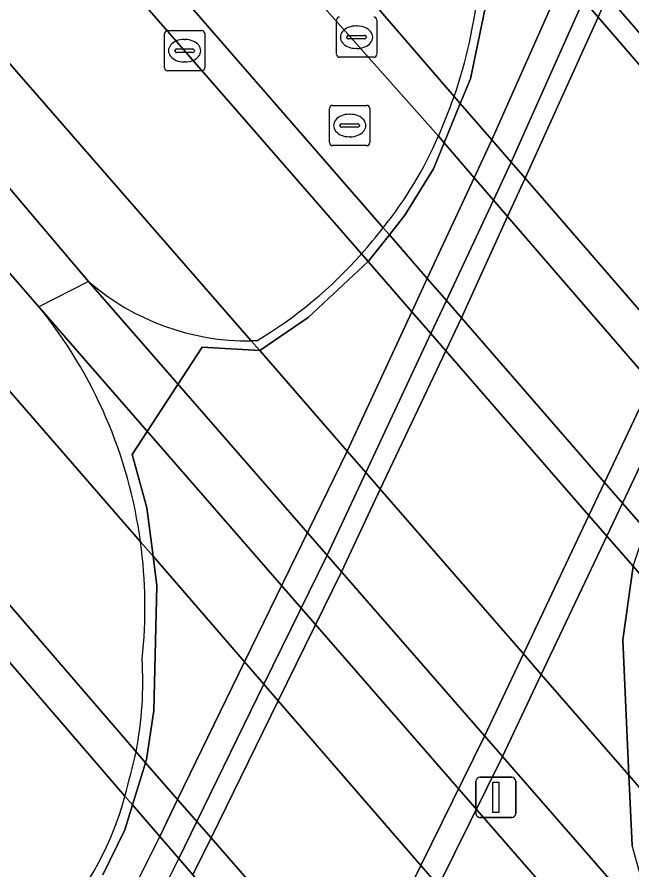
# Model space of a CAD drawing. Extents: x 155018 to 156648, y 383979 to 385733.
# Drawn here: x 156189.02 to 156204.3, y 384404.52 to 384425.72 of the extents above; entities that cross this region are included whole.
import ezdxf

# ---------------------------------------------------------------- set-up
doc = ezdxf.new("R2010")
doc.units = 0
for name, color, linetype in [('IMGEO_Berm_groen', 7, 'Continuous'), ('IMGEO_Berm_open', 7, 'Continuous'), ('IMGEO_Dek', 7, 'Continuous'), ('IMGEO_Fietspad_gesloten', 7, 'Continuous'), ('IMGEO_Fietspad_open', 7, 'Continuous'), ('IMGEO_Groenvoorziening', 7, 'Continuous'), ('IMGEO_Kolk', 7, 'Continuous'), ('IMGEO_Lichtmast', 7, 'Continuous'), ('IMGEO_Muur', 7, 'Continuous'), ('IMGEO_OVBaan_gesloten', 7, 'Continuous'), ('IMGEO_Pijler', 7, 'Continuous'), ('IMGEO_Rijbaan_lokaal_gesloten', 7, 'Continuous'), ('IMGEO_Rijbaan_lokaal_open', 7, 'Continuous'), ('IMGEO_Rijbaan_regionaal_gesloten', 7, 'Continuous'), ('IMGEO_Rioolput', 7, 'Continuous')]:
    doc.layers.add(name, color=color, linetype=linetype)

msp = doc.modelspace()

# ---------------------------------------------------------------- linework, layer by layer
at = {"layer": 'IMGEO_Berm_groen'}
for points in [[(156216.45, 384404.66), (156206.704, 384415.888), (156206.539, 384416.078), (156205.684, 384417.062), (156205.24, 384417.573), (156201.646, 384421.711), (156201.299, 384422.11), (156200.817, 384422.664), (156200.035, 384423.565), (156199.882, 384423.741), (156189.258, 384436.074)], [(156188.307, 384435.345), (156199.491, 384422.753), (156199.633, 384422.589), (156200.38, 384421.724), (156200.859, 384421.169), (156201.213, 384420.76), (156204.79, 384416.62), (156205.239, 384416.101), (156205.91, 384415.324), (156206.065, 384415.145), (156228.047, 384389.945), (156231.93, 384386.055), (156238.76, 384379.953), (156239.272, 384380.837), (156241.472, 384384.635)], [(156198.842, 384399.58), (156198.675, 384399.771), (156197.831, 384400.739), (156197.392, 384401.242), (156193.842, 384405.313), (156193.488, 384405.72), (156193.011, 384406.267), (156192.214, 384407.181), (156191.977, 384407.455), (156187.422, 384412.73), (156186.721, 384412.125), (156191.7, 384406.354), (156191.891, 384406.133), (156192.566, 384405.351), (156193.039, 384404.802), (156193.392, 384404.393), (156194.692, 384402.887), (156195.809, 384401.593), (156196.929, 384400.301), (156197.367, 384399.797), (156198.136, 384398.915), (156198.294, 384398.733)]]:
    msp.add_lwpolyline(points, dxfattribs=at)
at = {"layer": 'IMGEO_Berm_open'}
for points in [[(156204.802, 384412.79), (156204.637, 384412.979), (156204.068, 384413.634), (156203.622, 384414.149), (156200.067, 384418.24), (156199.69, 384418.673), (156199.217, 384419.219), (156198.273, 384420.305), (156198.12, 384420.481), (156190.98, 384428.7)], [(156190.407, 384428.073), (156197.579, 384419.831), (156197.745, 384419.64), (156198.832, 384418.391), (156199.304, 384417.848), (156199.678, 384417.419), (156203.235, 384413.33), (156203.681, 384412.818), (156204.331, 384412.07), (156204.532, 384411.839), (156207.367, 384408.575), (156207.994, 384409.121), (156204.802, 384412.79)]]:
    msp.add_lwpolyline(points, dxfattribs=at)
for points in [[(156198.049, 384413.979), (156197.687, 384414.396), (156197.223, 384414.929), (156195.052, 384417.426), (156194.841, 384417.669), (156187.157, 384426.486), (156186.206, 384424.551), (156190.794, 384419.143), (156206.318, 384401.334), (156211.189, 384395.744), (156212.151, 384397.76), (156204.494, 384406.567), (156204.228, 384406.872), (156202.049, 384409.379), (156201.607, 384409.887)], [(156189.564, 384418.514), (156185.504, 384423.189), (156184.549, 384421.35), (156192.089, 384412.672), (156192.4, 384412.314), (156194.675, 384409.688), (156195.156, 384409.133), (156195.511, 384408.723), (156199.058, 384404.629), (156199.497, 384404.122), (156201.737, 384401.537), (156201.925, 384401.32), (156206.361, 384396.189), (156209.6, 384392.575), (156210.524, 384394.414), (156205.26, 384400.488)]]:
    msp.add_lwpolyline(points, close=True, dxfattribs=at)
at = {"layer": 'IMGEO_Dek'}
for points in [[(156190.794, 384419.143), (156189.564, 384418.514)], [(156194.982, 384417.673), (156194.935, 384417.671), (156194.888, 384417.669), (156194.841, 384417.669)]]:
    msp.add_lwpolyline(points, dxfattribs=at)
for centre, radius, start, end in [((156189.152, 384427.528), 11.379, 340.5605, 8.7246), ((156186.958, 384428.284), 13.7, 336.1864, 340.6314), ((156190.401, 384426.688), 9.905, 321.1939, 336.5897), ((156187.727, 384428.581), 13.177, 318.3902, 322.0681), ((156189.254, 384427.208), 11.124, 300.9952, 318.4551), ((156194.759, 384423.737), 6.068, 229.2017, 270.773), ((156180.429, 384411.099), 11.766, 7.6829, 39.0666), ((156180.569, 384411.069), 11.631, 353.5776, 7.9218), ((156182.926, 384409.203), 9.219, 349.0674, 3.5116), ((156168.415, 384412.798), 24.16, 344.5318, 347.2244), ((156184.418, 384408.261), 7.527, 318.0538, 345.3207)]:
    msp.add_arc(centre, radius, start, end, dxfattribs=at)
at = {"layer": 'IMGEO_Fietspad_gesloten'}
for points in [[(156238.76, 384379.953), (156231.93, 384386.055), (156228.047, 384389.945), (156206.065, 384415.145), (156205.91, 384415.324), (156205.239, 384416.101), (156204.79, 384416.62), (156201.213, 384420.76), (156200.859, 384421.169), (156200.38, 384421.724), (156199.633, 384422.589), (156199.491, 384422.753), (156188.307, 384435.345)], [(156190.98, 384428.7), (156198.12, 384420.481), (156198.273, 384420.305), (156199.217, 384419.219), (156199.69, 384418.673), (156200.067, 384418.24), (156203.622, 384414.149), (156204.068, 384413.634), (156204.637, 384412.979), (156204.802, 384412.79), (156207.994, 384409.121), (156215.837, 384400.106), (156228.277, 384385.805), (156232.164, 384381.612), (156234.997, 384378.387)]]:
    msp.add_lwpolyline(points, dxfattribs=at)
at = {"layer": 'IMGEO_Fietspad_open'}
msp.add_lwpolyline([(156198.294, 384398.733), (156198.136, 384398.915), (156197.367, 384399.797), (156196.929, 384400.301), (156195.809, 384401.593), (156194.692, 384402.887), (156193.392, 384404.393), (156193.039, 384404.802), (156192.566, 384405.351), (156191.891, 384406.133), (156191.7, 384406.354), (156186.721, 384412.125), (156177.034, 384423.351)], dxfattribs=at)
at = {"layer": 'IMGEO_Groenvoorziening'}
for points in [[(156189.306, 384458.751), (156185.209, 384459.171), (156185.149, 384459.164), (156186.721, 384447.237), (156186.04, 384446.659), (156189.846, 384442.257), (156200.24, 384430.238), (156200.548, 384429.882), (156202.847, 384427.226), (156203.331, 384426.668), (156203.695, 384426.247), (156207.298, 384422.086), (156207.743, 384421.572), (156210.467, 384418.425), (156210.651, 384418.213), (156219.006, 384408.567)], [(156197.223, 384414.929), (156198.832, 384418.391), (156199.217, 384419.219), (156200.38, 384421.724), (156200.817, 384422.664), (156202.612, 384426.697), (156202.847, 384427.226), (156203.64, 384429.006), (156203.758, 384429.272), (156197.921, 384435.95)], [(156200.701, 384426.185), (156200.288, 384424.181), (156200.035, 384423.565), (156199.633, 384422.589), (156199.367, 384421.942), (156198.66, 384420.791), (156198.273, 384420.305), (156197.745, 384419.64), (156196.252, 384418.247), (156195.052, 384417.426), (156193.624, 384417.512), (156191.879, 384414.847), (156191.936, 384414.641), (156192.244, 384413.515), (156192.4, 384412.314), (156192.495, 384411.578), (156192.419, 384408.485), (156192.238, 384407.26), (156192.214, 384407.181), (156191.891, 384406.133), (156191.701, 384405.516), (156191.151, 384404.397)], [(156214.892, 384416.446), (156208.667, 384423.634), (156208.548, 384423.373), (156207.743, 384421.572), (156207.494, 384421.056), (156205.684, 384417.062), (156205.239, 384416.101), (156204.068, 384413.634), (156203.681, 384412.818), (156202.049, 384409.379), (156201.082, 384407.341), (156199.497, 384404.122), (156197.831, 384400.739), (156197.367, 384399.797), (156195.75, 384396.602), (156195.319, 384395.762), (156193.508, 384392.278), (156193.259, 384391.799), (156192.557, 384390.472), (156192.426, 384390.221), (156198.637, 384383.056)], [(156204.228, 384406.872), (156204.078, 384410.234), (156204.331, 384412.07), (156204.637, 384412.979), (156204.829, 384413.55), (156205.695, 384415.067), (156205.91, 384415.324), (156206.539, 384416.078), (156207.874, 384417.214), (156208.881, 384417.81), (156209.947, 384418.223), (156210.467, 384418.425), (156211.731, 384418.684)], [(156182.459, 384401.722), (156187.66, 384395.719), (156188.526, 384397.372), (156188.768, 384397.844), (156190.515, 384401.249), (156190.962, 384402.135), (156192.566, 384405.351), (156193.011, 384406.267), (156194.675, 384409.688), (156197.223, 384414.929)], [(156196.26, 384387.819), (156196.079, 384388.478), (156195.946, 384389.408), (156195.939, 384391.836), (156196.134, 384393.445), (156196.367, 384394.566), (156196.646, 384395.574), (156197.204, 384397.096), (156197.909, 384398.555), (156198.136, 384398.915), (156198.675, 384399.771), (156199.294, 384400.409), (156200.409, 384401.133), (156201.677, 384401.533), (156201.737, 384401.537), (156202.797, 384401.603), (156204.514, 384404.377), (156204.311, 384405.127), (156204.228, 384406.872)]]:
    msp.add_lwpolyline(points, dxfattribs=at)
at = {"layer": 'IMGEO_Kolk'}
for p, q in [((156192.759, 384425.381), (156193.611, 384425.381)), ((156192.684, 384424.455), (156192.684, 384425.307)), ((156193.172, 384425.161), (156193.197, 384425.161)), ((156193.685, 384425.307), (156193.685, 384424.455)), ((156192.943, 384424.875), (156192.943, 384424.887)), ((156193.381, 384424.838), (156192.983, 384424.838)), ((156192.986, 384424.924), (156193.384, 384424.924)), ((156193.427, 384424.887), (156193.427, 384424.875)), ((156193.195, 384424.601), (156193.17, 384424.601)), ((156193.611, 384424.381), (156192.759, 384424.381))]:
    msp.add_line(p, q, dxfattribs=at)
for points in [[(156192.759, 384425.381), (156193.611, 384425.381)], [(156192.684, 384424.455), (156192.684, 384425.307)], [(156193.685, 384425.307), (156193.685, 384424.455)], [(156193.611, 384424.381), (156192.759, 384424.381)]]:
    msp.add_lwpolyline(points, dxfattribs=at)
for centre, radius, start, end in [((156192.761, 384425.305), 0.0765, 91.552, 178.448), ((156192.761, 384425.305), 0.0765, 91.552, 178.448), ((156193.609, 384425.305), 0.0765, 1.552, 88.448), ((156193.609, 384425.305), 0.0765, 1.552, 88.448), ((156192.983, 384424.884), 0.0403, 85.8775, 175.7526), ((156192.98, 384424.874), 0.0366, 178.938, 274.7102), ((156193.384, 384424.881), 0.043, 264.8664, 352.4533), ((156193.388, 384424.886), 0.0386, 1.7309, 96.639), ((156192.761, 384424.457), 0.0765, 181.552, 268.448), ((156192.761, 384424.457), 0.0765, 181.552, 268.448), ((156193.609, 384424.457), 0.0765, 271.552, 358.448), ((156193.609, 384424.457), 0.0765, 271.552, 358.448)]:
    msp.add_arc(centre, radius, start, end, dxfattribs=at)
for centre, major_axis, ratio, start_param, end_param in [((156193.171, 384424.881), (-0.387, 0.002), 0.722429, 4.712389, 7.853982), ((156193.196, 384424.881), (-0.39, 0.002), 0.717154, 1.570796, 4.712389)]:
    msp.add_ellipse(centre, major_axis=major_axis, ratio=ratio, start_param=start_param, end_param=end_param, dxfattribs=at)
at = {"layer": 'IMGEO_Lichtmast'}
for p, q in [((156200.425, 384405.923), (156200.425, 384406.723)), ((156200.425, 384406.723), (156200.425, 384405.923)), ((156200.525, 384406.823), (156201.315, 384406.823)), ((156201.315, 384406.823), (156200.525, 384406.823)), ((156201.415, 384406.723), (156201.415, 384405.923)), ((156201.415, 384405.923), (156201.415, 384406.723)), ((156201.315, 384405.823), (156200.525, 384405.823)), ((156200.525, 384405.823), (156201.315, 384405.823))]:
    msp.add_line(p, q, dxfattribs=at)
msp.add_lwpolyline([(156200.845, 384406.698), (156200.995, 384406.698), (156200.995, 384405.948), (156200.845, 384405.948), (156200.845, 384406.698)], dxfattribs=at)
for centre, start, end in [((156200.525, 384406.723), 90, 180), ((156200.525, 384406.723), 90, 180), ((156201.315, 384406.723), 0, 90), ((156201.315, 384406.723), 360, 90), ((156200.525, 384405.923), 180, 270), ((156200.525, 384405.923), 180, 270), ((156201.315, 384405.923), 270, 0), ((156201.315, 384405.923), 270, 0)]:
    msp.add_arc(centre, 0.1, start, end, dxfattribs=at)
at = {"layer": 'IMGEO_Muur'}
for points in [[(156202.612, 384426.697), (156200.817, 384422.664), (156200.38, 384421.724), (156199.217, 384419.219), (156198.832, 384418.391), (156197.223, 384414.929), (156194.675, 384409.688), (156193.011, 384406.267), (156192.566, 384405.351), (156190.962, 384402.135)], [(156191.151, 384404.397), (156191.701, 384405.516), (156191.891, 384406.133), (156192.214, 384407.181), (156192.238, 384407.26), (156192.419, 384408.485), (156192.495, 384411.578), (156192.4, 384412.314), (156192.244, 384413.515), (156191.936, 384414.641), (156191.879, 384414.847), (156193.624, 384417.512), (156195.052, 384417.426), (156196.252, 384418.247), (156197.745, 384419.64), (156198.273, 384420.305), (156198.66, 384420.791), (156199.367, 384421.942), (156199.633, 384422.589), (156200.035, 384423.565), (156200.288, 384424.181), (156200.701, 384426.185)], [(156191.434, 384401.588), (156193.039, 384404.802), (156193.488, 384405.72), (156195.156, 384409.133), (156196.724, 384412.34), (156197.687, 384414.396), (156199.304, 384417.848), (156199.69, 384418.673), (156200.859, 384421.169), (156201.299, 384422.11), (156203.095, 384426.139)], [(156190.794, 384419.143), (156189.564, 384418.514)], [(156194.982, 384417.673), (156194.935, 384417.671), (156194.888, 384417.669), (156194.841, 384417.669)], [(156204.79, 384416.62), (156203.622, 384414.149), (156203.235, 384413.33), (156201.607, 384409.887), (156200.641, 384407.846), (156199.058, 384404.629), (156197.392, 384401.242), (156196.929, 384400.301), (156195.313, 384397.104), (156194.882, 384396.262), (156193.072, 384392.792), (156192.828, 384392.306), (156191.992, 384390.722)], [(156193.259, 384391.799), (156193.508, 384392.278), (156195.319, 384395.762), (156195.75, 384396.602), (156197.367, 384399.797), (156197.831, 384400.739), (156199.497, 384404.122), (156201.082, 384407.341), (156202.049, 384409.379), (156203.681, 384412.818), (156204.068, 384413.634), (156205.239, 384416.101)], [(156204.331, 384412.07), (156204.078, 384410.234), (156204.228, 384406.872), (156204.311, 384405.127)]]:
    msp.add_lwpolyline(points, dxfattribs=at)
for centre, radius, start, end in [((156189.152, 384427.528), 11.379, 340.5605, 8.7246), ((156186.958, 384428.284), 13.7, 336.1864, 340.6314), ((156190.401, 384426.688), 9.905, 321.1939, 336.5897), ((156187.727, 384428.581), 13.177, 318.3902, 322.0681), ((156189.254, 384427.208), 11.124, 300.9952, 318.4551), ((156194.759, 384423.737), 6.068, 229.2017, 270.773), ((156180.429, 384411.099), 11.766, 7.6829, 39.0666), ((156180.569, 384411.069), 11.631, 353.5776, 7.9218), ((156182.926, 384409.203), 9.219, 349.0674, 3.5116), ((156168.415, 384412.798), 24.16, 344.5318, 347.2244), ((156184.418, 384408.261), 7.527, 318.0538, 345.3207)]:
    msp.add_arc(centre, radius, start, end, dxfattribs=at)
at = {"layer": 'IMGEO_OVBaan_gesloten'}
for points in [[(156108.607, 384505.838), (156115.176, 384497.989), (156148.3, 384459.668), (156155.897, 384450.049), (156162.984, 384441.307), (156173.602, 384428.736), (156177.731, 384423.954), (156187.422, 384412.73), (156191.977, 384407.455), (156192.214, 384407.181), (156193.011, 384406.267), (156193.488, 384405.72), (156193.842, 384405.313), (156197.392, 384401.242), (156197.831, 384400.739), (156198.675, 384399.771), (156198.842, 384399.58), (156203.208, 384394.573), (156205.973, 384391.402)], [(156209.6, 384392.575), (156206.361, 384396.189), (156201.925, 384401.32), (156201.737, 384401.537), (156199.497, 384404.122), (156199.058, 384404.629), (156195.511, 384408.723), (156195.156, 384409.133), (156194.675, 384409.688), (156192.4, 384412.314), (156192.089, 384412.672), (156184.549, 384421.35), (156170.471, 384437.802), (156163.359, 384446.343), (156160.839, 384449.428)], [(156238.109, 384373.189), (156231.386, 384380.937), (156227.625, 384385.25), (156215.202, 384399.554), (156207.367, 384408.575), (156204.532, 384411.839), (156204.331, 384412.07), (156203.681, 384412.818), (156203.235, 384413.33), (156199.678, 384417.419), (156199.304, 384417.848), (156198.832, 384418.391), (156197.745, 384419.64), (156197.579, 384419.831), (156190.407, 384428.073)], [(156187.157, 384426.486), (156194.841, 384417.669), (156195.052, 384417.426), (156197.223, 384414.929), (156197.687, 384414.396), (156198.049, 384413.979), (156201.607, 384409.887), (156202.049, 384409.379), (156204.228, 384406.872), (156204.494, 384406.567), (156212.151, 384397.76), (156227.069, 384380.558), (156227.2, 384380.407), (156227.546, 384380.006), (156232.573, 384374.186)]]:
    msp.add_lwpolyline(points, dxfattribs=at)
at = {"layer": 'IMGEO_Pijler'}
msp.add_lwpolyline([(156190.794, 384419.143), (156186.206, 384424.551), (156186.064, 384424.616), (156185.34, 384423.379), (156185.504, 384423.189), (156189.564, 384418.514), (156205.26, 384400.488), (156210.524, 384394.414), (156210.567, 384394.365), (156211.298, 384395.619), (156211.189, 384395.744), (156206.318, 384401.334)], close=True, dxfattribs=at)
at = {"layer": 'IMGEO_Rijbaan_lokaal_gesloten'}
for points in [[(156218.63, 384408.189), (156210.1, 384418.046), (156209.947, 384418.223), (156207.494, 384421.056), (156207.051, 384421.568), (156203.465, 384425.711), (156203.095, 384426.139), (156202.612, 384426.697), (156200.695, 384428.912), (156200.399, 384429.254), (156185.635, 384446.311), (156183.808, 384448.431), (156182.48, 384458.856), (156182.449, 384458.923), (156179.774, 384458.427), (156173.436, 384456.485), (156173.267, 384455.967), (156172.915, 384455.68), (156172.771, 384455.862), (156172.857, 384455.946), (156163.051, 384466.066), (156121.442, 384514.007)], [(156184.889, 384440.905), (156188.367, 384437.108), (156189.258, 384436.074), (156199.882, 384423.741), (156200.035, 384423.565), (156200.817, 384422.664), (156201.299, 384422.11), (156201.646, 384421.711), (156205.24, 384417.573), (156205.684, 384417.062), (156206.539, 384416.078), (156206.704, 384415.888), (156216.45, 384404.66)], [(156193.392, 384404.393), (156193.842, 384405.313), (156195.511, 384408.723), (156197.08, 384411.931), (156198.049, 384413.979), (156199.678, 384417.419), (156200.067, 384418.24), (156201.213, 384420.76), (156201.646, 384421.711), (156203.465, 384425.711), (156203.695, 384426.247)], [(156203.095, 384426.139), (156201.299, 384422.11), (156200.859, 384421.169), (156199.69, 384418.673), (156199.304, 384417.848), (156197.687, 384414.396), (156196.724, 384412.34), (156195.156, 384409.133), (156193.488, 384405.72), (156193.039, 384404.802), (156191.434, 384401.588)]]:
    msp.add_lwpolyline(points, dxfattribs=at)
at = {"layer": 'IMGEO_Rijbaan_lokaal_open'}
for points in [[(156189.846, 384442.257), (156186.04, 384446.659), (156185.635, 384446.311), (156200.399, 384429.254), (156200.695, 384428.912), (156202.612, 384426.697), (156203.095, 384426.139), (156203.465, 384425.711), (156207.051, 384421.568), (156207.494, 384421.056), (156209.947, 384418.223), (156210.1, 384418.046), (156218.63, 384408.189)], [(156219.006, 384408.567), (156210.651, 384418.213), (156210.467, 384418.425), (156207.743, 384421.572), (156207.298, 384422.086), (156203.695, 384426.247), (156203.331, 384426.668), (156202.847, 384427.226), (156200.548, 384429.882), (156200.24, 384430.238), (156189.846, 384442.257)]]:
    msp.add_lwpolyline(points, dxfattribs=at)
at = {"layer": 'IMGEO_Rijbaan_regionaal_gesloten'}
for points in [[(156203.695, 384426.247), (156203.465, 384425.711), (156201.646, 384421.711), (156201.213, 384420.76), (156200.067, 384418.24), (156199.678, 384417.419), (156198.049, 384413.979), (156197.08, 384411.931), (156195.511, 384408.723), (156193.842, 384405.313), (156193.392, 384404.393)], [(156197.392, 384401.242), (156199.058, 384404.629), (156200.641, 384407.846), (156201.607, 384409.887), (156203.235, 384413.33), (156203.622, 384414.149), (156204.79, 384416.62)]]:
    msp.add_lwpolyline(points, dxfattribs=at)
at = {"layer": 'IMGEO_Rioolput'}
for p, q in [((156196.958, 384424.791), (156196.958, 384425.643)), ((156197.959, 384425.643), (156197.959, 384424.791)), ((156197.446, 384425.497), (156197.471, 384425.497)), ((156197.217, 384425.211), (156197.217, 384425.223)), ((156197.655, 384425.174), (156197.257, 384425.174)), ((156197.26, 384425.26), (156197.658, 384425.26)), ((156197.701, 384425.223), (156197.701, 384425.211)), ((156197.469, 384424.937), (156197.444, 384424.937)), ((156197.885, 384424.717), (156197.033, 384424.717)), ((156196.862, 384423.522), (156197.714, 384423.522)), ((156196.787, 384422.596), (156196.787, 384423.448)), ((156197.275, 384423.302), (156197.3, 384423.302)), ((156197.788, 384423.448), (156197.788, 384422.596)), ((156197.089, 384423.065), (156197.487, 384423.065)), ((156197.046, 384423.016), (156197.046, 384423.028)), ((156197.484, 384422.979), (156197.086, 384422.979)), ((156197.53, 384423.028), (156197.53, 384423.016)), ((156197.298, 384422.742), (156197.273, 384422.742)), ((156197.714, 384422.522), (156196.862, 384422.522))]:
    msp.add_line(p, q, dxfattribs=at)
for points in [[(156196.958, 384424.791), (156196.958, 384425.643)], [(156197.959, 384425.643), (156197.959, 384424.791)], [(156197.885, 384424.717), (156197.033, 384424.717)], [(156196.862, 384423.522), (156197.714, 384423.522)], [(156196.787, 384422.596), (156196.787, 384423.448)], [(156197.788, 384423.448), (156197.788, 384422.596)], [(156197.714, 384422.522), (156196.862, 384422.522)]]:
    msp.add_lwpolyline(points, dxfattribs=at)
for centre, radius, start, end in [((156197.035, 384425.641), 0.0765, 91.552, 178.448), ((156197.035, 384425.641), 0.0765, 91.552, 178.448), ((156197.883, 384425.641), 0.0765, 1.552, 88.448), ((156197.883, 384425.641), 0.0765, 1.552, 88.448), ((156197.257, 384425.22), 0.0403, 85.8775, 175.7526), ((156197.254, 384425.21), 0.0366, 178.938, 274.7102), ((156197.658, 384425.217), 0.043, 264.8664, 352.4533), ((156197.662, 384425.222), 0.0386, 1.7309, 96.639), ((156197.035, 384424.793), 0.0765, 181.552, 268.448), ((156197.035, 384424.793), 0.0765, 181.552, 268.448), ((156197.883, 384424.793), 0.0765, 271.552, 358.448), ((156197.883, 384424.793), 0.0765, 271.552, 358.448), ((156196.864, 384423.446), 0.0765, 91.552, 178.448), ((156196.864, 384423.446), 0.0765, 91.552, 178.448), ((156197.712, 384423.446), 0.0765, 1.552, 88.448), ((156197.712, 384423.446), 0.0765, 1.552, 88.448), ((156197.086, 384423.025), 0.0403, 85.8775, 175.7526), ((156197.491, 384423.027), 0.0386, 1.7309, 96.639), ((156197.083, 384423.015), 0.0366, 178.938, 274.7102), ((156197.487, 384423.022), 0.043, 264.8664, 352.4533), ((156196.864, 384422.598), 0.0765, 181.552, 268.448), ((156196.864, 384422.598), 0.0765, 181.552, 268.448), ((156197.712, 384422.598), 0.0765, 271.552, 358.448), ((156197.712, 384422.598), 0.0765, 271.552, 358.448)]:
    msp.add_arc(centre, radius, start, end, dxfattribs=at)
for centre, major_axis, ratio, start_param, end_param in [((156197.445, 384425.217), (-0.387, 0.002), 0.722429, 4.712389, 7.853982), ((156197.47, 384425.217), (-0.39, 0.002), 0.717154, 1.570796, 4.712389), ((156197.274, 384423.022), (-0.387, 0.002), 0.722429, 4.712389, 7.853982), ((156197.299, 384423.022), (-0.39, 0.002), 0.717154, 1.570796, 4.712389)]:
    msp.add_ellipse(centre, major_axis=major_axis, ratio=ratio, start_param=start_param, end_param=end_param, dxfattribs=at)

doc.saveas('drawing.dxf')
